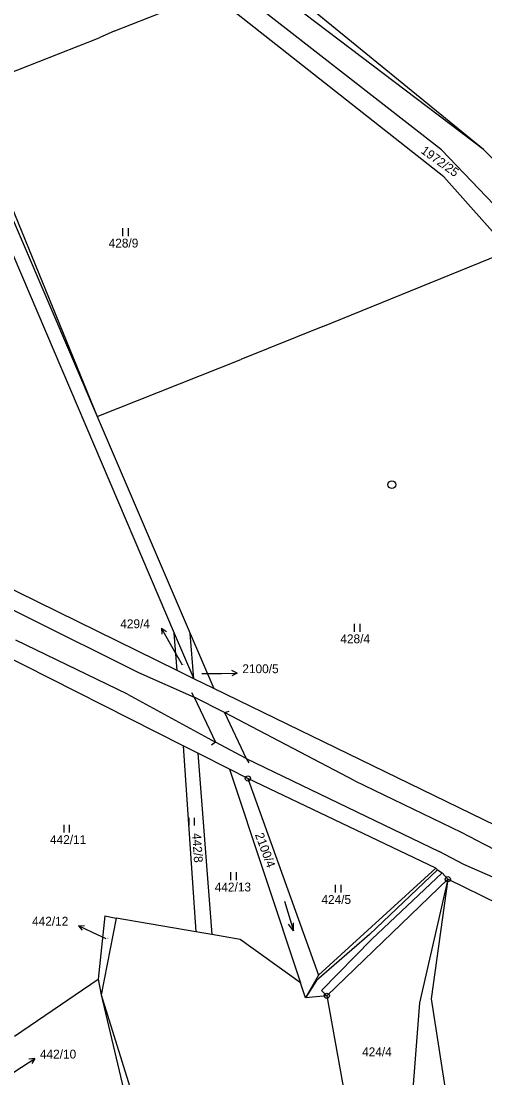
# Model space of a CAD drawing. Extents: x -795483 to -789093, y -1112258 to -1108741.
# Drawn here: x -790632.8 to -790543.9, y -1111184.2 to -1110981.4 of the extents above; entities that cross this region are included whole.
import ezdxf

# ---------------------------------------------------------------- set-up
doc = ezdxf.new("R2010")
doc.units = 0
for name, color, linetype in [('Komunikace', 7, 'Continuous'), ('Popis vodovodních řadů', 7, 'Continuous'), ('Vrstva 1', 7, 'Continuous'), ('Vrstva 14', 7, 'Continuous'), ('Vrstva 16', 7, 'Continuous'), ('Vrstva 2', 7, 'Continuous'), ('Vrstva 23', 7, 'Continuous'), ('Vrstva 28', 7, 'Continuous')]:
    doc.layers.add(name, color=color, linetype=linetype)

msp = doc.modelspace()

# ---------------------------------------------------------------- linework, layer by layer
at = {"layer": 'Komunikace'}
for p, q in [((-790601.89, -1111104.97), (-790604.42, -1111100.49)), ((-790598.19, -1111106.59), (-790594.41, -1111106.55)), ((-790616.51, -1111157.52), (-790619.12, -1111156.27)), ((-790635.39, -1111183.88), (-790632.74, -1111182.13))]:
    msp.add_line(p, q, dxfattribs=at)
at = {"layer": 'Popis vodovodních řadů'}
for p, q in [((-790599.63, -1111111.11), (-790600.13, -1111110.26)), ((-790593.86, -1111114.05), (-790592.91, -1111113.78)), ((-790595.53, -1111119.76), (-790596.35, -1111120.31)), ((-790589.71, -1111122.88), (-790589.19, -1111123.73))]:
    msp.add_line(p, q, dxfattribs=at)
at = {"layer": 'Vrstva 1'}
for p, q in [((-790698.72, -1110869.34), (-790618.26, -1111057.24)), ((-790700.8, -1110870.53), (-790603.46, -1111098.83)), ((-790544.15, -1111006.02), (-790593.15, -1110968.79)), ((-790544.15, -1111006.02), (-790584.5, -1110973.04)), ((-790614.88, -1110983.23), (-790596.48, -1110975.96)), ((-790551.75, -1111011.21), (-790596.48, -1110975.96)), ((-790552.2, -1111006.09), (-790588.68, -1110977.65)), ((-790614.88, -1110983.23), (-790617.88, -1110984.54)), ((-790643.74, -1110994.77), (-790617.88, -1110984.54)), ((-790643.74, -1110994.77), (-790618.26, -1111057.24)), ((-790535.31, -1111023.82), (-790552.2, -1111006.09)), ((-790544.15, -1111006.02), (-790531.8, -1111018.31)), ((-790551.75, -1111011.21), (-790539.23, -1111025.41)), ((-790574.97, -1111039.94), (-790539.23, -1111025.41)), ((-790574.97, -1111039.94), (-790590.73, -1111046.28)), ((-790618.26, -1111057.24), (-790590.73, -1111046.28)), ((-790618.26, -1111057.24), (-790600.43, -1111098.89)), ((-790602.94, -1111106.03), (-790666.5, -1111074.75)), ((-790601.73, -1111120.46), (-790661.15, -1111090.43)), ((-790602.94, -1111106.03), (-790603.46, -1111098.83)), ((-790603.46, -1111098.83), (-790599.71, -1111107.62)), ((-790599.71, -1111107.62), (-790600.43, -1111098.89)), ((-790600.43, -1111098.89), (-790595.89, -1111109.48)), ((-790599.71, -1111107.62), (-790602.94, -1111106.03)), ((-790595.89, -1111109.48), (-790599.71, -1111107.62)), ((-790541.89, -1111135.77), (-790595.89, -1111109.48)), ((-790598.92, -1111121.88), (-790601.73, -1111120.46)), ((-790601.73, -1111120.46), (-790599.31, -1111156.15)), ((-790598.92, -1111121.88), (-790596.25, -1111156.68)), ((-790592.88, -1111124.93), (-790598.92, -1111121.88)), ((-790589.35, -1111126.71), (-790592.88, -1111124.93)), ((-790592.88, -1111124.93), (-790579.27, -1111165.96)), ((-790553.3, -1111143.94), (-790589.35, -1111126.71)), ((-790589.35, -1111126.71), (-790575.8, -1111164.47)), ((-790575.8, -1111164.47), (-790553.3, -1111143.94)), ((-790553.3, -1111143.94), (-790552.99, -1111144.26)), ((-790551.02, -1111146.06), (-790574.23, -1111168.43)), ((-790551.02, -1111146.06), (-790556.43, -1111169.8)), ((-790551.02, -1111146.06), (-790554.21, -1111169.02)), ((-790552.99, -1111144.26), (-790552.08, -1111144.81)), ((-790551.02, -1111146.06), (-790552.08, -1111144.81)), ((-790541.13, -1111150.91), (-790551.02, -1111146.06)), ((-790616.77, -1111153.1), (-790618.09, -1111165.23)), ((-790614.64, -1111153.52), (-790617.48, -1111168.26)), ((-790616.77, -1111153.1), (-790614.64, -1111153.52)), ((-790599.31, -1111156.15), (-790614.64, -1111153.52)), ((-790596.25, -1111156.68), (-790599.31, -1111156.15)), ((-790590.81, -1111157.62), (-790596.25, -1111156.68)), ((-790579.27, -1111165.96), (-790590.81, -1111157.62)), ((-790634.12, -1111176.21), (-790618.09, -1111165.23)), ((-790618.09, -1111165.23), (-790617.48, -1111168.26)), ((-790578.32, -1111168.8), (-790579.27, -1111165.96)), ((-790575.8, -1111164.47), (-790578.32, -1111168.8)), ((-790617.48, -1111168.26), (-790605.16, -1111220.55)), ((-790617.48, -1111168.26), (-790604.38, -1111210.45)), ((-790574.23, -1111168.43), (-790570.56, -1111188.73)), ((-790556.43, -1111169.8), (-790558.13, -1111191.97)), ((-790554.21, -1111169.02), (-790549.39, -1111199.77))]:
    msp.add_line(p, q, dxfattribs=at)
at = {"layer": 'Vrstva 16'}
for p, q in [((-790604.42, -1111100.49), (-790605.9, -1111097.88)), ((-790605.9, -1111097.88), (-790605.84, -1111099)), ((-790605.9, -1111097.88), (-790604.97, -1111098.5)), ((-790594.41, -1111106.55), (-790591.41, -1111106.51)), ((-790591.41, -1111106.51), (-790592.42, -1111106.03)), ((-790591.41, -1111106.51), (-790592.4, -1111107.03)), ((-790621.83, -1111154.98), (-790620.71, -1111154.96)), ((-790619.12, -1111156.27), (-790621.83, -1111154.98)), ((-790621.83, -1111154.98), (-790621.14, -1111155.86)), ((-790632.74, -1111182.13), (-790630.23, -1111180.48)), ((-790630.23, -1111180.48), (-790631.34, -1111180.61)), ((-790630.23, -1111180.48), (-790630.79, -1111181.45))]:
    msp.add_line(p, q, dxfattribs=at)
at = {"layer": 'Vrstva 2'}
for p, q in [((-790656.73, -1111083.25), (-790631.87, -1111095.62)), ((-790631.87, -1111095.62), (-790610.33, -1111106.39)), ((-790612.42, -1111110.53), (-790633.82, -1111100.17)), ((-790610.33, -1111106.39), (-790599.63, -1111111.11)), ((-790612.42, -1111110.53), (-790595.53, -1111119.76)), ((-790593.86, -1111114.05), (-790599.63, -1111111.11)), ((-790599.63, -1111111.11), (-790595.53, -1111119.76)), ((-790568.86, -1111127.15), (-790593.86, -1111114.05)), ((-790593.86, -1111114.05), (-790589.71, -1111122.88)), ((-790589.71, -1111122.88), (-790595.53, -1111119.76)), ((-790589.71, -1111122.88), (-790552.65, -1111140.76)), ((-790568.86, -1111127.15), (-790548.43, -1111137.03)), ((-790548.43, -1111137.03), (-790544.05, -1111139.35)), ((-790544.05, -1111139.35), (-790536.9, -1111143.04)), ((-790547.95, -1111143.25), (-790552.65, -1111140.76)), ((-790539.07, -1111147.12), (-790547.95, -1111143.25)), ((-790552.99, -1111144.26), (-790566.01, -1111156.67)), ((-790552.08, -1111144.81), (-790565.61, -1111157.58)), ((-790566.01, -1111156.67), (-790576.19, -1111165.52)), ((-790575.21, -1111167.43), (-790565.61, -1111157.58)), ((-790576.19, -1111165.52), (-790578.32, -1111168.8)), ((-790574.23, -1111168.43), (-790578.32, -1111168.8)), ((-790574.23, -1111168.43), (-790575.21, -1111167.43))]:
    msp.add_line(p, q, dxfattribs=at)
at = {"layer": 'Vrstva 23'}
for p, q in [((-790613.33, -1111022.61), (-790613.33, -1111021.11)), ((-790612.33, -1111021.11), (-790612.33, -1111022.61)), ((-790568.9, -1111098.57), (-790568.9, -1111097.07)), ((-790567.9, -1111097.07), (-790567.9, -1111098.57)), ((-790624.61, -1111137.11), (-790624.61, -1111135.61)), ((-790623.61, -1111135.61), (-790623.61, -1111137.11)), ((-790600.64, -1111135.76), (-790600.64, -1111134.26)), ((-790599.64, -1111134.26), (-790599.64, -1111135.76)), ((-790592.63, -1111146.22), (-790592.63, -1111144.72)), ((-790591.63, -1111144.72), (-790591.63, -1111146.22)), ((-790572.52, -1111148.61), (-790572.52, -1111147.11)), ((-790571.52, -1111147.11), (-790571.52, -1111148.61)), ((-790582.35, -1111150.26), (-790580.63, -1111156)), ((-790580.63, -1111156), (-790581.54, -1111154.71)), ((-790580.63, -1111156), (-790580.58, -1111154.42))]:
    msp.add_line(p, q, dxfattribs=at)
at = {"layer": 'Vrstva 28'}
for centre, radius in [((-790561.74, -1111070.34), 0.75), ((-790561.74, -1111070.34), 0.01), ((-790589.35, -1111126.71), 0.5), ((-790589.35, -1111126.71), 0.01), ((-790551.02, -1111146.06), 0.5), ((-790551.02, -1111146.06), 0.01), ((-790574.23, -1111168.43), 0.5), ((-790574.23, -1111168.43), 0.01)]:
    msp.add_circle(centre, radius, dxfattribs=at)

# ---------------------------------------------------------------- texts
at = {"layer": 'Vrstva 14'}
for s, rotation, p in [('1972/25', 324.1624, (-790556.33, -1111006.54)), ('442/8', 273.7768, (-790600.04, -1111137.26)), ('2100/4', 290.2466, (-790588.02, -1111137.5)), ('442/13', 0.1993, (-790595.7, -1111148.43))]:
    msp.add_text(s, height=1.7, rotation=rotation, dxfattribs=at).set_placement(p)
for s, height, p in [('428/9', 1.7, (-790616.05, -1111024.81)), ('428/4', 1.7, (-790571.62, -1111100.77)), ('429/4', 0.1, (-790601.89, -1111104.97)), ('2100/5', 0.1, (-790598.19, -1111106.59)), ('442/11', 1.7, (-790627.3, -1111139.31)), ('424/5', 1.7, (-790575.25, -1111150.81)), ('442/12', 0.1, (-790616.51, -1111157.52)), ('424/4', 1.7, (-790567.45, -1111180.05))]:
    msp.add_text(s, height=height, dxfattribs=at).set_placement(p)
at = {"layer": 'Vrstva 16'}
for s, p in [('429/4', (-790613.82, -1111097.88)), ('2100/5', (-790590.41, -1111106.51)), ('442/12', (-790630.74, -1111154.98)), ('442/10', (-790629.23, -1111180.48))]:
    msp.add_text(s, height=1.7, dxfattribs=at).set_placement(p)

doc.saveas('drawing.dxf')
